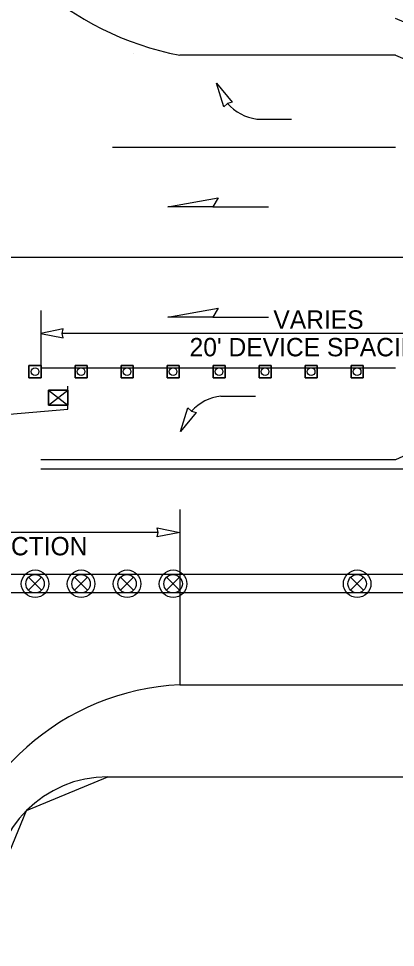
# Model space of a CAD drawing. Extents: x 99958 to 100176, y 99935 to 100011.
# Drawn here: x 100072.196 to 100073.507, y 100003.478 to 100006.712 of the extents above; entities that cross this region are included whole.
import ezdxf

# ---------------------------------------------------------------- set-up
doc = ezdxf.new("R2010")
doc.units = 0
for name, color, linetype in [('RD_ED_ShoulderPavedEdge', 7, 'Continuous'), ('RD_MK_LineDblYellowCenter', 7, 'Continuous'), ('RD_MK_LineEdgeWhite', 7, 'Continuous'), ('RD_MK_LineEdgeYellow', 7, 'Continuous'), ('RD_MK_LineLane', 7, 'Continuous'), ('TR_WZ_ArrowLeftStrRightTurn', 7, 'Continuous'), ('TR_WZ_PortableSignMount5ftMinBlk-Org', 7, 'Continuous'), ('TR_WZ_TrafficCone', 7, 'Continuous'), ('TR_WZ_TrafficSafetyDrum', 7, 'Continuous'), ('TR_WZ_WorkZoneDetails', 7, 'Continuous'), ('TR_WZ_WorkZoneTextCurrent', 7, 'Continuous')]:
    doc.layers.add(name, color=color, linetype=linetype)

msp = doc.modelspace()

# ---------------------------------------------------------------- linework, layer by layer
at = {"layer": 'RD_ED_ShoulderPavedEdge'}
for p, q in [((100074.2569, 100006.3924), (100073.5069, 100006.7125)), ((100072.5069, 100004.0724), (100075.43, 100004.0724))]:
    msp.add_line(p, q, dxfattribs=at)
msp.add_arc((100072.5069, 100003.6724), 0.4, 90, 180, dxfattribs=at)
at = {"layer": 'RD_MK_LineDblYellowCenter'}
msp.add_line((100072.2734, 100005.1445), (100075.4465, 100005.1445), dxfattribs=at)
at = {"layer": 'RD_MK_LineEdgeWhite'}
for centre, radius, start, end in [((100072.9619, 100007.6307), 1.0661, 197.8172, 258.9158), ((100072.7969, 100003.5319), 0.8615, 92.6555, 170.6116)]:
    msp.add_arc(centre, radius, start, end, dxfattribs=at)
at = {"layer": 'RD_MK_LineEdgeYellow'}
for p, q in [((100073.5069, 100006.5845), (100072.7569, 100006.5845)), ((100074.2569, 100005.5125), (100073.5069, 100005.1765)), ((100073.5069, 100005.1765), (100072.2734, 100005.1765)), ((100072.7569, 100004.3924), (100075.43, 100004.3924))]:
    msp.add_line(p, q, dxfattribs=at)
at = {"layer": 'RD_MK_LineLane'}
for points in [[(100073.5069, 100006.5845), (100074.2569, 100006.2644)], [(100072.5234, 100006.2644), (100073.5069, 100006.2644)], [(100074.2569, 100005.8804), (100069.5869, 100005.8804)], [(100072.2734, 100005.4965), (100073.5069, 100005.4965)], [(100075.43, 100004.7764), (100068.195, 100004.7764)]]:
    msp.add_lwpolyline(points, dxfattribs=at)
at = {"layer": 'TR_WZ_ArrowLeftStrRightTurn'}
for p, q in [((100073.025, 100006.3627), (100073.145, 100006.3627)), ((100072.9003, 100005.3982), (100073.0203, 100005.3982))]:
    msp.add_line(p, q, dxfattribs=at)
for points in [[(100072.8853, 100006.4877), (100072.9391, 100006.421), (100072.9227, 100006.4167), (100072.9099, 100006.4056)], [(100072.7601, 100005.2747), (100072.7851, 100005.3566), (100072.7978, 100005.3454), (100072.8142, 100005.3411)]]:
    msp.add_lwpolyline(points, close=True, dxfattribs=at)
for centre, radius, start, end in [((100073.0464, 100006.5272), 0.1658, 221.7524, 262.6149), ((100072.9194, 100005.2351), 0.1642, 96.7058, 137.7833)]:
    msp.add_arc(centre, radius, start, end, dxfattribs=at)
at = {"layer": 'TR_WZ_PortableSignMount5ftMinBlk-Org'}
for p, q in [((100072.3673, 100005.3525), (100072.3673, 100005.4325)), ((100072.3006, 100005.4185), (100072.3673, 100005.3665)), ((100072.3006, 100005.3665), (100072.3673, 100005.4185)), ((100072.3338, 100005.3925), (100072.3338, 100005.3925)), ((100072.3339, 100005.3924), (100072.3339, 100005.3924))]:
    msp.add_line(p, q, dxfattribs=at)
for points in [[(100072.3006, 100005.4185), (100072.3006, 100005.3665), (100072.3673, 100005.3665), (100072.3673, 100005.4185)], [(100072.3673, 100005.3665), (100072.3006, 100005.3665), (100072.3006, 100005.4185), (100072.3673, 100005.4185)]]:
    msp.add_lwpolyline(points, close=True, dxfattribs=at)
at = {"layer": 'TR_WZ_TrafficCone'}
for points in [[(100072.2326, 100005.5044), (100072.2753, 100005.5044), (100072.2753, 100005.4618), (100072.2326, 100005.4618), (100072.2326, 100005.5044)], [(100072.2326, 100005.4618), (100072.2753, 100005.4618), (100072.2753, 100005.5044), (100072.2326, 100005.5044), (100072.2326, 100005.4618)], [(100072.3926, 100005.5044), (100072.4353, 100005.5044), (100072.4353, 100005.4618), (100072.3926, 100005.4618), (100072.3926, 100005.5044)], [(100072.3926, 100005.4618), (100072.4353, 100005.4618), (100072.4353, 100005.5044), (100072.3926, 100005.5044), (100072.3926, 100005.4618)], [(100072.5526, 100005.5044), (100072.5953, 100005.5044), (100072.5953, 100005.4618), (100072.5526, 100005.4618), (100072.5526, 100005.5044)], [(100072.5526, 100005.4618), (100072.5953, 100005.4618), (100072.5953, 100005.5044), (100072.5526, 100005.5044), (100072.5526, 100005.4618)], [(100072.7126, 100005.5044), (100072.7553, 100005.5044), (100072.7553, 100005.4618), (100072.7126, 100005.4618), (100072.7126, 100005.5044)], [(100072.7126, 100005.4618), (100072.7553, 100005.4618), (100072.7553, 100005.5044), (100072.7126, 100005.5044), (100072.7126, 100005.4618)], [(100072.8726, 100005.5044), (100072.9153, 100005.5044), (100072.9153, 100005.4618), (100072.8726, 100005.4618), (100072.8726, 100005.5044)], [(100072.8726, 100005.4618), (100072.9153, 100005.4618), (100072.9153, 100005.5044), (100072.8726, 100005.5044), (100072.8726, 100005.4618)], [(100073.0326, 100005.5044), (100073.0753, 100005.5044), (100073.0753, 100005.4618), (100073.0326, 100005.4618), (100073.0326, 100005.5044)], [(100073.0326, 100005.4618), (100073.0753, 100005.4618), (100073.0753, 100005.5044), (100073.0326, 100005.5044), (100073.0326, 100005.4618)], [(100073.1926, 100005.5044), (100073.2353, 100005.5044), (100073.2353, 100005.4618), (100073.1926, 100005.4618), (100073.1926, 100005.5044)], [(100073.1926, 100005.4618), (100073.2353, 100005.4618), (100073.2353, 100005.5044), (100073.1926, 100005.5044), (100073.1926, 100005.4618)], [(100073.3526, 100005.5044), (100073.3953, 100005.5044), (100073.3953, 100005.4618), (100073.3526, 100005.4618), (100073.3526, 100005.5044)], [(100073.3526, 100005.4618), (100073.3953, 100005.4618), (100073.3953, 100005.5044), (100073.3526, 100005.5044), (100073.3526, 100005.4618)]]:
    msp.add_lwpolyline(points, dxfattribs=at)
for centre in [(100072.2539, 100005.4831), (100072.4139, 100005.4831), (100072.5739, 100005.4831), (100072.7339, 100005.4831), (100072.8939, 100005.4831), (100073.0539, 100005.4831), (100073.2139, 100005.4831), (100073.3739, 100005.4831)]:
    msp.add_circle(centre, 0.0133, dxfattribs=at)
at = {"layer": 'TR_WZ_TrafficSafetyDrum'}
for p, q in [((100072.2313, 100004.7671), (100072.2765, 100004.7218)), ((100072.2765, 100004.7671), (100072.2313, 100004.7218)), ((100072.3913, 100004.7671), (100072.4365, 100004.7218)), ((100072.4365, 100004.7671), (100072.3913, 100004.7218)), ((100072.5513, 100004.7671), (100072.5965, 100004.7218)), ((100072.5965, 100004.7671), (100072.5513, 100004.7218)), ((100072.7113, 100004.7671), (100072.7565, 100004.7218)), ((100072.7565, 100004.7671), (100072.7113, 100004.7218)), ((100073.3513, 100004.7671), (100073.3965, 100004.7218)), ((100073.3965, 100004.7671), (100073.3513, 100004.7218))]:
    msp.add_line(p, q, dxfattribs=at)
for centre, radius in [((100072.2539, 100004.7445), 0.048), ((100072.2539, 100004.7445), 0.048), ((100072.4139, 100004.7445), 0.048), ((100072.4139, 100004.7445), 0.048), ((100072.5739, 100004.7445), 0.048), ((100072.5739, 100004.7445), 0.048), ((100072.7339, 100004.7445), 0.048), ((100072.7339, 100004.7445), 0.048), ((100073.3739, 100004.7445), 0.048), ((100073.3739, 100004.7445), 0.048), ((100072.2539, 100004.7445), 0.032), ((100072.4139, 100004.7445), 0.032), ((100072.5739, 100004.7445), 0.032), ((100072.7339, 100004.7445), 0.032), ((100073.3739, 100004.7445), 0.032)]:
    msp.add_circle(centre, radius, dxfattribs=at)
at = {"layer": 'TR_WZ_WorkZoneDetails'}
for p, q in [((100072.5977, 100006.5923), (100072.5977, 100006.5923)), ((100072.8723, 100006.057), (100073.0652, 100006.057)), ((100072.2734, 100005.6965), (100072.2734, 100005.4965)), ((100072.8723, 100005.673), (100073.0652, 100005.673)), ((100074.182, 100005.6165), (100072.3484, 100005.6165)), ((100071.9785, 100005.3198), (100072.3673, 100005.3525)), ((100072.7569, 100005.0037), (100072.7569, 100004.3924)), ((100072.682, 100004.9236), (100070.4119, 100004.9236))]:
    msp.add_line(p, q, dxfattribs=at)
for points in [[(100072.7151, 100006.057), (100072.8902, 100006.0879), (100072.8723, 100006.057)], [(100072.7151, 100005.673), (100072.8902, 100005.7039), (100072.8723, 100005.673)], [(100072.2734, 100005.6165), (100072.352, 100005.601), (100072.3484, 100005.6165), (100072.352, 100005.6319)], [(100072.7569, 100004.9236), (100072.6783, 100004.9082), (100072.682, 100004.9236), (100072.6783, 100004.9391)], [(100071.9469, 100004.7124), (100071.9469, 100004.0735), (100071.9469, 100002.4859), (100072.1069, 100002.4859), (100072.1069, 100002.4859), (100072.1069, 100002.4859), (100072.1069, 100003.6724), (100072.1069, 100003.6724), (100072.1069, 100003.6724), (100072.2241, 100003.9553), (100072.5069, 100004.0724), (100073.9685, 100004.0724), (100073.9685, 100004.0724), (100075.35, 100004.0724), (100075.35, 100004.7134)]]:
    msp.add_lwpolyline(points, close=True, dxfattribs=at)

# ---------------------------------------------------------------- texts
at = {"layer": 'TR_WZ_WorkZoneTextCurrent'}
for s, p in [('VARIES', (100073.0825, 100005.6325)), ("20' DEVICE SPACING", (100072.7911, 100005.5365)), ("20' DEVICE SPACING ACROSS INTERSECTION", (100070.5269, 100004.8436))]:
    msp.add_text(s, height=0.064, dxfattribs=at).set_placement(p)

doc.saveas('drawing.dxf')
